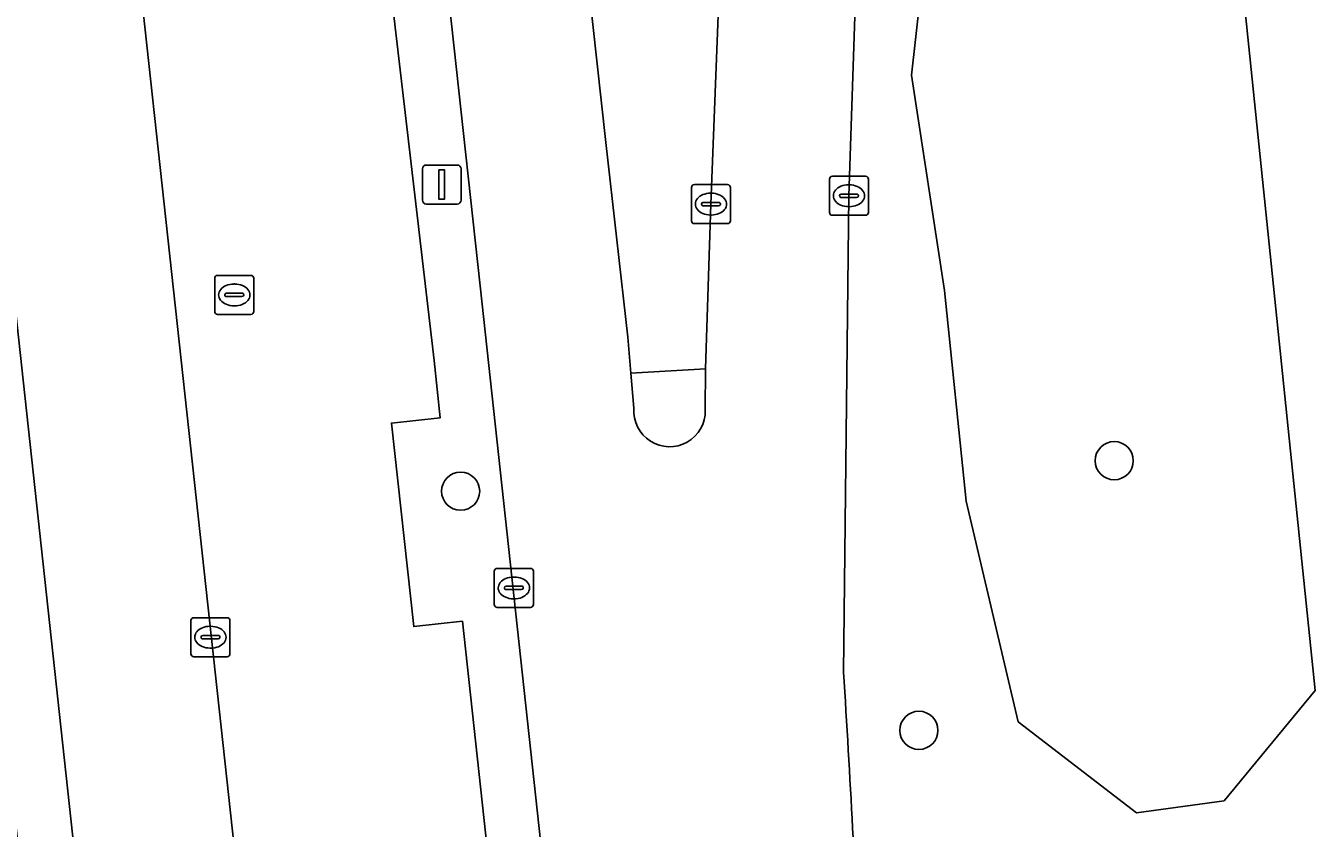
# Model space of a CAD drawing. Extents: x 160023 to 161302, y 384750 to 385707.
# Drawn here: x 161223.44 to 161256.48, y 385204.22 to 385224.79 of the extents above; entities that cross this region are included whole.
import ezdxf

# ---------------------------------------------------------------- set-up
doc = ezdxf.new("R2010")
doc.units = 0
for name, color, linetype in [('IMGEO_Berm_groen', 7, 'Continuous'), ('IMGEO_Boom', 7, 'Continuous'), ('IMGEO_Groenvoorziening', 7, 'Continuous'), ('IMGEO_Haag', 7, 'Continuous'), ('IMGEO_Kolk', 7, 'Continuous'), ('IMGEO_Lichtmast', 7, 'Continuous'), ('IMGEO_Parkeervlak_open', 7, 'Continuous'), ('IMGEO_Rijbaan_lokaal_gesloten', 7, 'Continuous'), ('IMGEO_Rijbaan_regionaal_gesloten', 7, 'Continuous'), ('IMGEO_Rijbaan_regionaal_open', 7, 'Continuous'), ('IMGEO_Rioolput', 7, 'Continuous'), ('IMGEO_Verkeerseiland_gesloten', 7, 'Continuous')]:
    doc.layers.add(name, color=color, linetype=linetype)

msp = doc.modelspace()

# ---------------------------------------------------------------- linework, layer by layer
at = {"layer": 'IMGEO_Berm_groen'}
for points in [[(161227.468, 385320.416), (161230.876, 385289.323), (161235.127, 385250.651), (161238.298, 385221.793), (161238.868, 385216.807), (161238.938, 385215.876), (161240.855, 385215.991), (161240.995, 385220.214), (161241.406, 385230.998)], [(161244.99, 385233.608), (161244.905, 385231.668), (161244.531, 385220.428), (161244.391, 385208.215)]]:
    msp.add_lwpolyline(points, dxfattribs=at)
msp.add_lwpolyline([(161251.894, 385204.608), (161248.868, 385206.944), (161247.533, 385212.595), (161246.977, 385218.001), (161246.132, 385223.518), (161246.888, 385230.237), (161248.134, 385235.487), (161249.736, 385239.313), (161250.982, 385243.585), (161252.761, 385243.818), (161256.477, 385207.745), (161254.141, 385204.92)], close=True, dxfattribs=at)
msp.add_arc((160884.425, 385185.24), 360.698, 3.01548, 3.65195, dxfattribs=at)
at = {"layer": 'IMGEO_Boom'}
for centre in [(161251.326, 385213.637), (161234.579, 385212.855), (161246.321, 385206.724)]:
    msp.add_circle(centre, 0.489, dxfattribs=at)
at = {"layer": 'IMGEO_Groenvoorziening'}
for points in [[(161252.761, 385243.818), (161250.982, 385243.585), (161249.736, 385239.313), (161248.134, 385235.487), (161246.888, 385230.237), (161246.132, 385223.518), (161246.977, 385218.001), (161247.533, 385212.595), (161248.868, 385206.944), (161251.894, 385204.608), (161254.141, 385204.92), (161256.477, 385207.745)], [(161235.077, 385218.121), (161233.727, 385230.468), (161232.234, 385230.461), (161233.899, 385216.207), (161234.058, 385214.739), (161232.806, 385214.601), (161233.38, 385209.383), (161234.625, 385209.52), (161235.771, 385198.984), (161235.825, 385198.482), (161236.044, 385196.417), (161236.238, 385194.582), (161237.625, 385194.696)]]:
    msp.add_lwpolyline(points, close=True, dxfattribs=at)
at = {"layer": 'IMGEO_Haag'}
msp.add_lwpolyline([(161235.077, 385218.121), (161233.727, 385230.468), (161232.234, 385230.461), (161233.899, 385216.207), (161234.058, 385214.739), (161232.806, 385214.601), (161233.38, 385209.383), (161234.625, 385209.52), (161235.771, 385198.984), (161235.825, 385198.482), (161236.044, 385196.417), (161236.238, 385194.582), (161237.625, 385194.696)], close=True, dxfattribs=at)
at = {"layer": 'IMGEO_Kolk'}
for p, q in [((161240.569, 385220.714), (161241.421, 385220.714)), ((161244.03, 385220.002), (161244.03, 385220.854)), ((161244.105, 385220.928), (161244.957, 385220.928)), ((161244.518, 385220.708), (161244.543, 385220.708)), ((161245.031, 385220.854), (161245.031, 385220.002)), ((161240.494, 385219.788), (161240.494, 385220.64)), ((161240.982, 385220.494), (161241.007, 385220.494)), ((161241.495, 385220.64), (161241.495, 385219.788)), ((161244.289, 385220.422), (161244.289, 385220.434)), ((161244.727, 385220.385), (161244.329, 385220.385)), ((161244.332, 385220.471), (161244.73, 385220.471)), ((161244.773, 385220.434), (161244.773, 385220.422)), ((161240.753, 385220.208), (161240.753, 385220.22)), ((161241.191, 385220.171), (161240.793, 385220.171)), ((161240.796, 385220.257), (161241.194, 385220.257)), ((161241.237, 385220.22), (161241.237, 385220.208)), ((161244.541, 385220.148), (161244.516, 385220.148)), ((161241.421, 385219.714), (161240.569, 385219.714)), ((161241.005, 385219.934), (161240.98, 385219.934)), ((161244.957, 385219.928), (161244.105, 385219.928)), ((161235.443, 385209.949), (161235.443, 385210.801)), ((161235.518, 385210.875), (161236.37, 385210.875)), ((161236.444, 385210.801), (161236.444, 385209.949)), ((161235.931, 385210.655), (161235.956, 385210.655)), ((161235.702, 385210.369), (161235.702, 385210.381)), ((161236.14, 385210.332), (161235.742, 385210.332)), ((161235.745, 385210.418), (161236.143, 385210.418)), ((161236.186, 385210.381), (161236.186, 385210.369)), ((161236.37, 385209.875), (161235.518, 385209.875)), ((161235.954, 385210.095), (161235.929, 385210.095)), ((161227.669, 385208.686), (161227.669, 385209.538)), ((161227.744, 385209.612), (161228.596, 385209.612)), ((161228.67, 385209.538), (161228.67, 385208.686)), ((161227.971, 385209.155), (161228.369, 385209.155)), ((161228.157, 385209.392), (161228.182, 385209.392)), ((161227.928, 385209.106), (161227.928, 385209.118)), ((161228.366, 385209.069), (161227.968, 385209.069)), ((161228.18, 385208.832), (161228.155, 385208.832)), ((161228.412, 385209.118), (161228.412, 385209.106)), ((161228.596, 385208.612), (161227.744, 385208.612))]:
    msp.add_line(p, q, dxfattribs=at)
for points in [[(161240.569, 385220.714), (161241.421, 385220.714)], [(161244.03, 385220.002), (161244.03, 385220.854)], [(161244.105, 385220.928), (161244.957, 385220.928)], [(161245.031, 385220.854), (161245.031, 385220.002)], [(161240.494, 385219.788), (161240.494, 385220.64)], [(161241.495, 385220.64), (161241.495, 385219.788)], [(161241.421, 385219.714), (161240.569, 385219.714)], [(161244.957, 385219.928), (161244.105, 385219.928)], [(161235.443, 385209.949), (161235.443, 385210.801)], [(161235.518, 385210.875), (161236.37, 385210.875)], [(161236.444, 385210.801), (161236.444, 385209.949)], [(161236.37, 385209.875), (161235.518, 385209.875)], [(161227.669, 385208.686), (161227.669, 385209.538)], [(161227.744, 385209.612), (161228.596, 385209.612)], [(161228.67, 385209.538), (161228.67, 385208.686)], [(161228.596, 385208.612), (161227.744, 385208.612)]]:
    msp.add_lwpolyline(points, dxfattribs=at)
for centre, radius, start, end in [((161240.571, 385220.638), 0.0765, 91.552, 178.448), ((161240.571, 385220.638), 0.0765, 91.552, 178.448), ((161241.419, 385220.638), 0.0765, 1.552, 88.448), ((161241.419, 385220.638), 0.0765, 1.552, 88.448), ((161244.107, 385220.852), 0.0765, 91.552, 178.448), ((161244.107, 385220.852), 0.0765, 91.552, 178.448), ((161244.955, 385220.852), 0.0765, 1.552, 88.448), ((161244.955, 385220.852), 0.0765, 1.552, 88.448), ((161244.329, 385220.431), 0.0403, 85.8775, 175.7526), ((161244.326, 385220.421), 0.0366, 178.938, 274.7102), ((161244.73, 385220.428), 0.043, 264.8664, 352.4533), ((161244.734, 385220.433), 0.0386, 1.7309, 96.639), ((161240.793, 385220.217), 0.0403, 85.8775, 175.7526), ((161240.79, 385220.207), 0.0366, 178.938, 274.7102), ((161241.194, 385220.214), 0.043, 264.8664, 352.4533), ((161241.198, 385220.219), 0.0386, 1.7309, 96.639), ((161240.571, 385219.79), 0.0765, 181.552, 268.448), ((161240.571, 385219.79), 0.0765, 181.552, 268.448), ((161241.419, 385219.79), 0.0765, 271.552, 358.448), ((161241.419, 385219.79), 0.0765, 271.552, 358.448), ((161244.107, 385220.004), 0.0765, 181.552, 268.448), ((161244.107, 385220.004), 0.0765, 181.552, 268.448), ((161244.955, 385220.004), 0.0765, 271.552, 358.448), ((161244.955, 385220.004), 0.0765, 271.552, 358.448), ((161235.52, 385210.799), 0.0765, 91.552, 178.448), ((161235.52, 385210.799), 0.0765, 91.552, 178.448), ((161236.368, 385210.799), 0.0765, 1.552, 88.448), ((161236.368, 385210.799), 0.0765, 1.552, 88.448), ((161235.742, 385210.378), 0.0403, 85.8775, 175.7526), ((161235.739, 385210.368), 0.0366, 178.938, 274.7102), ((161236.143, 385210.375), 0.043, 264.8664, 352.4533), ((161236.147, 385210.38), 0.0386, 1.7309, 96.639), ((161235.52, 385209.951), 0.0765, 181.552, 268.448), ((161235.52, 385209.951), 0.0765, 181.552, 268.448), ((161236.368, 385209.951), 0.0765, 271.552, 358.448), ((161236.368, 385209.951), 0.0765, 271.552, 358.448), ((161227.746, 385209.536), 0.0765, 91.552, 178.448), ((161227.746, 385209.536), 0.0765, 91.552, 178.448), ((161228.594, 385209.536), 0.0765, 1.552, 88.448), ((161228.594, 385209.536), 0.0765, 1.552, 88.448), ((161227.968, 385209.115), 0.0403, 85.8775, 175.7526), ((161228.373, 385209.117), 0.0386, 1.7309, 96.639), ((161227.965, 385209.105), 0.0366, 178.938, 274.7102), ((161228.369, 385209.112), 0.043, 264.8664, 352.4533), ((161227.746, 385208.688), 0.0765, 181.552, 268.448), ((161227.746, 385208.688), 0.0765, 181.552, 268.448), ((161228.594, 385208.688), 0.0765, 271.552, 358.448), ((161228.594, 385208.688), 0.0765, 271.552, 358.448)]:
    msp.add_arc(centre, radius, start, end, dxfattribs=at)
for centre, major_axis, ratio, start_param, end_param in [((161244.517, 385220.428), (-0.387, 0.002), 0.722429, 4.712389, 7.853982), ((161244.542, 385220.428), (-0.39, 0.002), 0.717154, 1.570796, 4.712389), ((161240.981, 385220.214), (-0.387, 0.002), 0.722429, 4.712389, 7.853982), ((161241.006, 385220.214), (-0.39, 0.002), 0.717154, 1.570796, 4.712389), ((161235.93, 385210.375), (-0.387, 0.002), 0.722429, 4.712389, 7.853982), ((161235.955, 385210.375), (-0.39, 0.002), 0.717154, 1.570796, 4.712389), ((161228.156, 385209.112), (-0.387, 0.002), 0.722429, 4.712389, 7.853982), ((161228.181, 385209.112), (-0.39, 0.002), 0.717154, 1.570796, 4.712389)]:
    msp.add_ellipse(centre, major_axis=major_axis, ratio=ratio, start_param=start_param, end_param=end_param, dxfattribs=at)
at = {"layer": 'IMGEO_Lichtmast'}
for p, q in [((161233.601, 385220.316), (161233.601, 385221.116)), ((161233.601, 385221.116), (161233.601, 385220.316)), ((161233.701, 385221.216), (161234.491, 385221.216)), ((161234.491, 385221.216), (161233.701, 385221.216)), ((161234.591, 385221.116), (161234.591, 385220.316)), ((161234.591, 385220.316), (161234.591, 385221.116)), ((161234.491, 385220.216), (161233.701, 385220.216)), ((161233.701, 385220.216), (161234.491, 385220.216))]:
    msp.add_line(p, q, dxfattribs=at)
msp.add_lwpolyline([(161234.021, 385221.091), (161234.171, 385221.091), (161234.171, 385220.341), (161234.021, 385220.341), (161234.021, 385221.091)], dxfattribs=at)
for centre, start, end in [((161233.701, 385221.116), 90, 180), ((161233.701, 385221.116), 90, 180), ((161234.491, 385221.116), 0, 90), ((161234.491, 385221.116), 360, 90), ((161233.701, 385220.316), 180, 270), ((161233.701, 385220.316), 180, 270), ((161234.491, 385220.316), 270, 0), ((161234.491, 385220.316), 270, 0)]:
    msp.add_arc(centre, 0.1, start, end, dxfattribs=at)
at = {"layer": 'IMGEO_Parkeervlak_open'}
for points in [[(161225.614, 385232.768), (161229.366, 385198.34), (161246.792, 385037.586)], [(161229.954, 385198.481), (161235.771, 385198.984), (161234.625, 385209.52), (161233.38, 385209.383), (161232.806, 385214.601), (161234.058, 385214.739), (161233.899, 385216.207), (161232.234, 385230.461)]]:
    msp.add_lwpolyline(points, dxfattribs=at)
at = {"layer": 'IMGEO_Rijbaan_lokaal_gesloten'}
msp.add_lwpolyline([(161219.639, 385250), (161216.142, 385281.926), (161215.796, 385285.125), (161214.309, 385285.046), (161214.364, 385284.554), (161215.935, 385270.003), (161218.085, 385250.675), (161218.155, 385250), (161218.17, 385249.861), (161219.775, 385234.916), (161219.818, 385234.675), (161223.784, 385198.892), (161240.581, 385042.856), (161241.761, 385032.172), (161243.484, 385030.562), (161237.035, 385089.87), (161231.678, 385139.179)], close=True, dxfattribs=at)
at = {"layer": 'IMGEO_Rijbaan_regionaal_gesloten'}
for points in [[(161239.021, 385214.98), (161238.938, 385215.876), (161238.868, 385216.807), (161238.298, 385221.793), (161235.127, 385250.651), (161230.876, 385289.323), (161227.468, 385320.416), (161227.148, 385323.112), (161226.832, 385326.16), (161226.851, 385326.231)], [(161226.413, 385297.207), (161226.442, 385296.921), (161227.692, 385285.673), (161233.727, 385230.468), (161235.077, 385218.121), (161237.625, 385194.696), (161239.133, 385180.824), (161243.521, 385140.477), (161247.536, 385140.918), (161251.027, 385141.301), (161245.788, 385189.414), (161245.484, 385192.114), (161244.624, 385204.215)], [(161244.391, 385208.215), (161244.531, 385220.428), (161244.905, 385231.668), (161244.99, 385233.608)], [(161241.406, 385230.998), (161240.995, 385220.214), (161240.855, 385215.991), (161240.85, 385214.931)]]:
    msp.add_lwpolyline(points, dxfattribs=at)
for centre, radius, start, end in [((161239.934, 385214.911), 0.916, 175.7107, 1.2201), ((160884.425, 385185.24), 360.698, 3.01548, 3.65195)]:
    msp.add_arc(centre, radius, start, end, dxfattribs=at)
at = {"layer": 'IMGEO_Rijbaan_regionaal_open'}
for points in [[(161216.781, 385290.428), (161215.796, 385285.125), (161216.142, 385281.926), (161219.639, 385250), (161231.678, 385139.179), (161237.035, 385089.87), (161243.484, 385030.562), (161246.829, 385027.439), (161246.897, 385027.375), (161247.859, 385026.228)], [(161246.878, 385036.928), (161246.792, 385037.586), (161229.366, 385198.34), (161225.614, 385232.768)]]:
    msp.add_lwpolyline(points, dxfattribs=at)
at = {"layer": 'IMGEO_Rioolput'}
for p, q in [((161228.279, 385217.46), (161228.279, 385218.312)), ((161228.354, 385218.386), (161229.206, 385218.386)), ((161228.767, 385218.166), (161228.792, 385218.166)), ((161229.28, 385218.312), (161229.28, 385217.46)), ((161228.538, 385217.88), (161228.538, 385217.892)), ((161228.976, 385217.843), (161228.578, 385217.843)), ((161228.581, 385217.929), (161228.979, 385217.929)), ((161229.022, 385217.892), (161229.022, 385217.88)), ((161228.79, 385217.606), (161228.765, 385217.606)), ((161229.206, 385217.386), (161228.354, 385217.386))]:
    msp.add_line(p, q, dxfattribs=at)
for points in [[(161228.279, 385217.46), (161228.279, 385218.312)], [(161228.354, 385218.386), (161229.206, 385218.386)], [(161229.28, 385218.312), (161229.28, 385217.46)], [(161229.206, 385217.386), (161228.354, 385217.386)]]:
    msp.add_lwpolyline(points, dxfattribs=at)
for centre, radius, start, end in [((161228.356, 385218.31), 0.0765, 91.552, 178.448), ((161228.356, 385218.31), 0.0765, 91.552, 178.448), ((161229.204, 385218.31), 0.0765, 1.552, 88.448), ((161229.204, 385218.31), 0.0765, 1.552, 88.448), ((161228.578, 385217.889), 0.0403, 85.8775, 175.7526), ((161228.575, 385217.879), 0.0366, 178.938, 274.7102), ((161228.979, 385217.886), 0.043, 264.8664, 352.4533), ((161228.983, 385217.891), 0.0386, 1.7309, 96.639), ((161228.356, 385217.462), 0.0765, 181.552, 268.448), ((161228.356, 385217.462), 0.0765, 181.552, 268.448), ((161229.204, 385217.462), 0.0765, 271.552, 358.448), ((161229.204, 385217.462), 0.0765, 271.552, 358.448)]:
    msp.add_arc(centre, radius, start, end, dxfattribs=at)
for centre, major_axis, ratio, start_param, end_param in [((161228.766, 385217.886), (-0.387, 0.002), 0.722429, 4.712389, 7.853982), ((161228.791, 385217.886), (-0.39, 0.002), 0.717154, 1.570796, 4.712389)]:
    msp.add_ellipse(centre, major_axis=major_axis, ratio=ratio, start_param=start_param, end_param=end_param, dxfattribs=at)
at = {"layer": 'IMGEO_Verkeerseiland_gesloten'}
for points in [[(161240.855, 385215.991), (161238.938, 385215.876), (161239.021, 385214.98)], [(161240.85, 385214.931), (161240.855, 385215.991)]]:
    msp.add_lwpolyline(points, dxfattribs=at)
msp.add_arc((161239.934, 385214.911), 0.916, 175.7107, 1.2201, dxfattribs=at)

doc.saveas('drawing.dxf')
